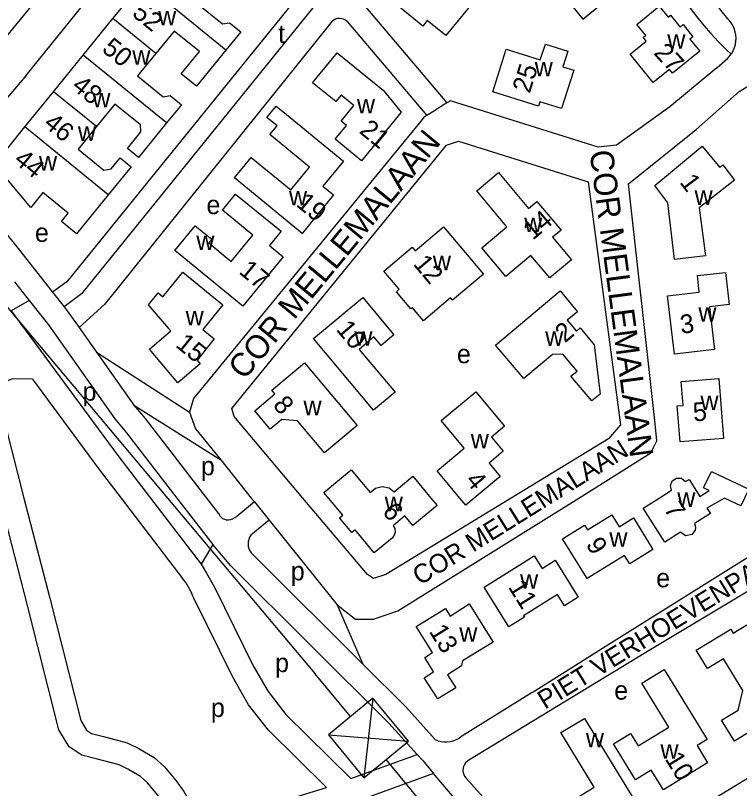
# Model space of a CAD drawing. Extents: x 156721 to 158827, y 386657 to 388950.
# Drawn here: x 157785 to 157939.6, y 387188 to 387353.1 of the extents above; entities that cross this region are included whole.
import ezdxf

# ---------------------------------------------------------------- set-up
doc = ezdxf.new("R2010")
doc.units = 0
for name, color, linetype in [('BLT_Basislijn', 7, 'Continuous'), ('BLT_Bebouwing', 7, 'Continuous'), ('BLT_Centroide', 7, 'Continuous'), ('BLT_Hoogspanningsmast_en_leidingen', 7, 'Continuous'), ('BLT_Huisnummer', 7, 'Continuous'), ('BLT_Huisnummer_ tussenligend', 7, 'Continuous'), ('BLT_Onderverdeling_panden', 7, 'Continuous'), ('BLT_Straatnaam', 7, 'Continuous'), ('BLT_Straatnaam_verkleind', 7, 'Continuous'), ('BLT_Vlakafsluiter', 7, 'Continuous')]:
    doc.layers.add(name, color=color, linetype=linetype)

msp = doc.modelspace()

# ---------------------------------------------------------------- linework, layer by layer
at = {"layer": 'BLT_Basislijn'}
for p, q in [((157833.37, 387409.86), (157777.49, 387341.87)), ((157787.21, 387340.17), (157830.31, 387393.47)), ((157856.26, 387364.32), (157799.11, 387293.63)), ((157858.97, 387355.81), (157877.15, 387334.37)), ((157855.83, 387351.79), (157872.84, 387331.72)), ((157934.75, 387341.84), (157937.08, 387343.89)), ((157787.21, 387340.17), (157780, 387331.75)), ((157877.15, 387334.37), (157875.79, 387333.52)), ((157831.24, 387269.13), (157877.04, 387325.33)), ((157877.04, 387325.33), (157879.63, 387326.2)), ((157879.63, 387326.2), (157907.29, 387317.55)), ((157907.29, 387317.55), (157914.2, 387265.67)), ((157784.81, 387296.18), (157787.94, 387292.21)), ((157799.11, 387293.63), (157795.38, 387290.85)), ((157787.94, 387292.21), (157784.1, 387290.01)), ((157798.59, 387286.39), (157802.29, 387281.15)), ((157802.29, 387281.15), (157822.19, 387268.35)), ((157802.29, 387281.15), (157810.28, 387269.81)), ((157810.28, 387269.81), (157812.71, 387267)), ((157810.28, 387269.81), (157828.83, 387258.14)), ((157831.67, 387267.4), (157831.24, 387269.13)), ((157806.19, 387266.93), (157808.74, 387263.95)), ((157812.71, 387267), (157825.77, 387250)), ((157846.39, 387250), (157831.67, 387267.4)), ((157914.2, 387265.67), (157911.61, 387262.64)), ((157808.74, 387263.95), (157819.47, 387250)), ((157911.61, 387262.64), (157890.86, 387250)), ((157828.83, 387258.14), (157835.37, 387250)), ((157786.8, 387250), (157792.35, 387228.6)), ((157807.55, 387250), (157820.68, 387232.84)), ((157813.85, 387250), (157824.65, 387235.88)), ((157819.47, 387250), (157827.12, 387240.05)), ((157825.77, 387250), (157828.26, 387246.76)), ((157836.03, 387249.18), (157832.27, 387246.05)), ((157835.37, 387250), (157836.03, 387249.18)), ((157836.03, 387249.18), (157839.16, 387245.28)), ((157860.19, 387233.68), (157846.39, 387250)), ((157890.86, 387250), (157864.08, 387233.68)), ((157828.26, 387246.76), (157828.56, 387246.4)), ((157831.28, 387245.46), (157832.27, 387246.05)), ((157839.16, 387245.28), (157836.07, 387242.71)), ((157836.07, 387242.71), (157835.25, 387242.04)), ((157836.26, 387237.36), (157835.64, 387237.99)), ((157861.49, 387232.81), (157860.19, 387233.68)), ((157864.08, 387233.68), (157861.49, 387232.81)), ((157853.71, 387227.19), (157859.17, 387214.53)), ((157895.33, 387208.5), (157880.08, 387199))]:
    msp.add_line(p, q, dxfattribs=at)
for points in [[(157937.14, 387352.34), (157935.65, 387354.2), (157934.23, 387356.11), (157932.87, 387358.07), (157931.58, 387360.07), (157930.35, 387362.12), (157929.19, 387364.2), (157928.11, 387366.32), (157927.09, 387368.48), (157926.15, 387370.67), (157925.29, 387372.89), (157924.49, 387375.13), (157923.78, 387377.41), (157923.14, 387379.7), (157922.58, 387382.02), (157922.09, 387384.35), (157921.69, 387386.7), (157921.36, 387389.06), (157921.12, 387391.43), (157920.95, 387393.81), (157920.9, 387394.78)], [(157916.55, 387386.88), (157916.86, 387384.56), (157917.24, 387382.26), (157917.71, 387379.98), (157918.25, 387377.71), (157918.87, 387375.46), (157919.56, 387373.23), (157920.33, 387371.03), (157921.18, 387368.85), (157922.1, 387366.71), (157923.09, 387364.6), (157924.16, 387362.52), (157925.29, 387360.48), (157926.5, 387358.49), (157927.77, 387356.53), (157929.11, 387354.62), (157930.51, 387352.76), (157931.98, 387350.94), (157933.51, 387349.18), (157935.09, 387347.47), (157936.74, 387345.82), (157937.82, 387344.79)], [(157853.56, 387367.35), (157796, 387296.14), (157792.91, 387293.99)], [(157852.32, 387351.51), (157804.03, 387291.34), (157798.59, 387286.39)], [(157855.83, 387351.79), (157855.48, 387352.06), (157855.08, 387352.25), (157854.66, 387352.37), (157854.23, 387352.42), (157853.79, 387352.38), (157853.37, 387352.26), (157852.97, 387352.07), (157852.62, 387351.81), (157852.32, 387351.51)], [(157937.82, 387344.79), (157937.94, 387344.96), (157938.28, 387345.56), (157938.54, 387346.2), (157938.73, 387346.86), (157938.84, 387347.54), (157938.87, 387348.23), (157938.82, 387348.92), (157938.7, 387349.59), (157938.49, 387350.25), (157938.21, 387350.88), (157937.86, 387351.47), (157937.44, 387352.02), (157937.14, 387352.34)], [(157937.08, 387343.89), (157937.54, 387344.4), (157937.82, 387344.79)], [(157934.75, 387341.84), (157924.77, 387333.51), (157913.34, 387325.33), (157909.45, 387324.9), (157877.91, 387334.85), (157877.15, 387334.37)], [(157905.28, 387250), (157920.68, 387259.62), (157921.98, 387262.21), (157921.55, 387266.54), (157915.93, 387317.12), (157930.38, 387328.71), (157939.55, 387336.83), (157941.9, 387338.25)], [(157875.79, 387333.52), (157874.45, 387332.68), (157872.84, 387331.72)], [(157872.84, 387331.72), (157872.29, 387331.39), (157871.57, 387330.51)], [(157871.57, 387330.51), (157823.03, 387271.29), (157822.19, 387268.35)], [(157766.19, 387325.11), (157773.5, 387318.21), (157785.58, 387303.28), (157792.91, 387293.99)], [(157792.91, 387293.99), (157795.38, 387290.85)], [(157787.94, 387292.21), (157792.06, 387286.98), (157806.19, 387266.93)], [(157784.1, 387290.01), (157806.89, 387259.09), (157813.85, 387250)], [(157795.38, 387290.85), (157796.07, 387289.97), (157798.59, 387286.39)], [(157788.66, 387275.4), (157784.34, 387275.49), (157783.15, 387274.99), (157782.06, 387273.8), (157781.4, 387272.38), (157781.5, 387270.44), (157786.8, 387250)], [(157788.66, 387275.4), (157802.9, 387256.09), (157807.55, 387250)], [(157822.19, 387268.35), (157823.46, 387264.8), (157828.83, 387258.14)], [(157853.71, 387227.19), (157857.6, 387224.16), (157861.49, 387224.16), (157866.67, 387225.89), (157905.28, 387250)], [(157895.33, 387208.5), (157912.28, 387219.15), (157947.06, 387240.92), (157950.97, 387244), (157952.73, 387247.1), (157953.07, 387250)], [(157768.47, 387187.18), (157801.85, 387146.23), (157803.41, 387156.65), (157805.03, 387160.26), (157806.68, 387162.82), (157808.76, 387164.91), (157814.03, 387169.87), (157818.22, 387174.36), (157819.69, 387176.49), (157819.86, 387179.8), (157816.89, 387184.43), (157815.38, 387186.54), (157813.21, 387189.15), (157811.67, 387190.57), (157809.01, 387192.11), (157807.13, 387193.05), (157802.55, 387194.23), (157799.18, 387195.12), (157796.5, 387196.9), (157794.3, 387200.5), (157787.51, 387227.35), (157782.85, 387245.33)], [(157831.28, 387245.46), (157830.9, 387245.33), (157830.49, 387245.27), (157830.08, 387245.3), (157829.69, 387245.4), (157829.32, 387245.58), (157828.99, 387245.83), (157828.72, 387246.13), (157828.56, 387246.4)], [(157839.16, 387245.28), (157853.71, 387227.19)], [(157835.25, 387242.04), (157834.99, 387241.61), (157834.81, 387241.15), (157834.7, 387240.67), (157834.67, 387240.17), (157834.72, 387239.68), (157834.85, 387239.2), (157835.05, 387238.75), (157835.33, 387238.33), (157835.64, 387237.99)], [(157870.77, 387195.25), (157864.73, 387201.94), (157831, 387235.54), (157827.12, 387240.05)], [(157972.45, 387209.08), (157957.27, 387239.59), (157919.61, 387217.02), (157881.79, 387194.01), (157881.43, 387193.77), (157881.11, 387193.46), (157880.86, 387193.1), (157880.68, 387192.7), (157880.57, 387192.28), (157880.54, 387191.84), (157880.59, 387191.4), (157880.72, 387190.98), (157880.92, 387190.6), (157881.17, 387190.28), (157889.75, 387180.7), (157901.39, 387167.48)], [(157836.26, 387237.36), (157859.17, 387214.53)], [(157824.65, 387235.88), (157825.83, 387233.96), (157826.94, 387231.99), (157827.55, 387230.83), (157835.78, 387214.2), (157838.93, 387208.66), (157842.77, 387203.78), (157856.64, 387190.1), (157870.77, 387195.25)], [(157851.45, 387188.19), (157839.03, 387200.44), (157834.77, 387205.86), (157831.37, 387211.86), (157823.07, 387228.61), (157822.95, 387228.93), (157822.49, 387229.97), (157821.95, 387230.97), (157821.35, 387231.93), (157820.68, 387232.84)], [(157792.35, 387228.6), (157798.96, 387202.47), (157800.19, 387200.45), (157801.26, 387199.74), (157803.81, 387199.07), (157808.89, 387197.76), (157811.38, 387196.51), (157814.65, 387194.62), (157816.84, 387192.61), (157819.35, 387189.6), (157820.96, 387187.34), (157823.44, 387182.92), (157824.38, 387180.27), (157825.2, 387180.16), (157851.45, 387188.19)], [(157859.17, 387214.53), (157868.35, 387205.39), (157874.66, 387198.41)], [(157908.74, 387166.36), (157908.72, 387166.58), (157908.71, 387167.29), (157908.79, 387168), (157908.94, 387168.7), (157909.17, 387169.37), (157909.47, 387170.02), (157909.84, 387170.62), (157910.28, 387171.18), (157910.78, 387171.69), (157911.33, 387172.14), (157911.93, 387172.53), (157912.57, 387172.84), (157913.24, 387173.08), (157972.45, 387209.08)], [(157874.66, 387198.41), (157875.25, 387198.17), (157875.88, 387198.01), (157876.52, 387197.92), (157877.16, 387197.91), (157877.8, 387197.99), (157878.43, 387198.14), (157879.03, 387198.37), (157879.6, 387198.67), (157880.08, 387199)], [(157870.77, 387195.25), (157871.97, 387193.92), (157874.28, 387191.2)], [(157874.28, 387191.2), (157852.76, 387183.36), (157842.65, 387180.27), (157843.25, 387178.73), (157844.12, 387177.63), (157844.91, 387176.93), (157846.07, 387176.64), (157849.06, 387176.2), (157854.65, 387175.4), (157857.85, 387174.55), (157860.34, 387173.66), (157862.74, 387172.29), (157865.22, 387170.8), (157873.66, 387164.35), (157874.4, 387164.04), (157882.6, 387161.04), (157885.58, 387159.46), (157888.24, 387157.47), (157896.47, 387151.21), (157898.71, 387150.09), (157904.63, 387147.41), (157908.23, 387150.14)], [(157908.23, 387150.14), (157904.52, 387155.31), (157899.76, 387161.76), (157885.97, 387177.43), (157874.28, 387191.2)]]:
    msp.add_lwpolyline(points, dxfattribs=at)
at = {"layer": 'BLT_Bebouwing'}
for p, q in [((157805.8, 387352.39), (157812.12, 387360.16)), ((157799.46, 387344.59), (157805.8, 387352.39)), ((157793.11, 387336.78), (157799.46, 387344.59)), ((157787, 387329.26), (157793.11, 387336.78))]:
    msp.add_line(p, q, dxfattribs=at)
for points in [[(157870.19, 387370.11), (157873.71, 387367.24), (157872.23, 387365.43), (157883.19, 387356.49), (157876.89, 387348.75), (157872.95, 387351.97), (157871.96, 387350.8), (157866.48, 387355.28), (157867.46, 387356.48), (157862.43, 387360.59)], [(157911.19, 387361.33), (157903.77, 387355.24), (157906.19, 387352.28), (157913.61, 387358.38)], [(157889.79, 387345.89), (157897.07, 387343.61), (157898.18, 387346.92), (157902.95, 387345.43), (157901.91, 387342.08), (157904.21, 387341.37), (157901.62, 387333.17), (157896.97, 387334.62), (157896.67, 387333.66), (157886.91, 387336.73)], [(157876.42, 387307.92), (157884.94, 387297.83), (157878.31, 387292.26), (157877.91, 387292.75), (157872.1, 387287.87), (157869.76, 387290.64), (157869.45, 387290.38), (157866.35, 387294.06), (157866.96, 387294.58), (157863.66, 387298.48), (157869.73, 387303.58), (157870.38, 387302.82)], [(157836.11, 387268.65), (157840.41, 387272.27), (157839.77, 387273.02), (157846.7, 387278.9), (157857.98, 387265.48), (157851.02, 387259.64), (157845.24, 387266.49), (157841.86, 387266.8), (157839.38, 387264.74)]]:
    msp.add_lwpolyline(points, close=True, dxfattribs=at)
for points in [[(157827.61, 387360.48), (157823.72, 387355.7), (157829.2, 387351.25), (157830.72, 387351.5), (157833.1, 387349.57), (157829.94, 387345.68)], [(157924.86, 387353.13), (157926.93, 387350.59), (157927.56, 387351.1), (157929.65, 387348.52), (157929.03, 387348.02), (157931.12, 387345.45), (157925.3, 387340.73), (157924.64, 387341.54), (157921.16, 387338.72), (157916.24, 387344.77), (157919.71, 387347.58), (157919.04, 387348.4), (157919.6, 387348.81), (157917.71, 387351.11), (157922.47, 387355.01), (157924.35, 387352.71), (157924.86, 387353.13)], [(157829.94, 387345.68), (157823.64, 387337.93), (157820.4, 387340.56), (157824.27, 387345.33), (157818.87, 387349.72), (157814.97, 387344.92)], [(157814.97, 387344.92), (157811.07, 387340.13), (157816.55, 387335.68), (157818.05, 387335.93), (157820.44, 387333.99), (157817.28, 387330.11)], [(157853.7, 387345.06), (157863.5, 387337.11), (157867.39, 387332.42), (157858.89, 387322), (157853.25, 387326.63), (157855.67, 387329.58), (157854.55, 387330.5), (157857.26, 387333.8), (157854.52, 387336.04), (157853.38, 387334.65), (157848.45, 387338.69), (157853.7, 387345.06)], [(157817.28, 387330.11), (157811.3, 387322.74), (157808.9, 387324.68), (157811.8, 387328.24), (157811.67, 387329.7), (157806.2, 387334.14), (157802.29, 387329.32)], [(157842.85, 387331.89), (157855.04, 387321.92), (157850.64, 387316.59), (157852.95, 387314.72), (157846.25, 387306.49), (157831.76, 387318.36), (157835.35, 387322.74), (157843.77, 387315.85), (157847.78, 387320.69), (157839.34, 387327.61), (157840.88, 387329.49), (157838.69, 387331.27), (157840.65, 387333.67), (157842.85, 387331.89)], [(157804.83, 387314.78), (157798.04, 387306.43), (157794.8, 387309.06), (157796.26, 387310.86), (157790.85, 387315.25), (157788.28, 387312.07), (157780.5, 387321.26), (157787, 387329.26)], [(157802.29, 387329.32), (157798.37, 387324.51), (157803.86, 387320.05), (157805.45, 387320.28), (157807.36, 387322.63), (157809.68, 387320.74), (157804.83, 387314.78)], [(157931.66, 387325.15), (157935.39, 387320.61), (157936.05, 387321.15), (157938.52, 387317.89), (157930.97, 387312.01), (157932.33, 387301.72), (157925.74, 387300.92), (157924.31, 387313.03), (157921.5, 387316.77), (157931.66, 387325.15)], [(157888.16, 387319.49), (157894.57, 387311.84), (157896.35, 387313.34), (157901.51, 387307.2), (157899.71, 387305.69), (157903.74, 387300.88), (157899.12, 387297.01), (157895.08, 387301.82), (157889.7, 387297.31), (157884.58, 387303.42), (157889.96, 387307.94), (157883.53, 387315.61), (157888.16, 387319.49)], [(157832.02, 387314.92), (157841.74, 387306.96), (157839.25, 387303.92), (157842.17, 387301.53), (157833.56, 387291.01), (157819.07, 387302.87), (157823.4, 387308.16), (157826.94, 387305.26), (157826.29, 387304.47), (157831.09, 387300.54), (157835.68, 387306.16), (157829.19, 387311.47), (157832.02, 387314.92)], [(157820.75, 387298.25), (157829.28, 387291.28), (157824.98, 387286), (157827.46, 387283.99), (157823.8, 387279.46), (157824.47, 387278.69), (157819.69, 387274.6), (157813.62, 387281.78), (157818.18, 387285.7), (157813.39, 387291.28), (157815.46, 387293.81), (157816.47, 387292.99), (157820.75, 387298.25)], [(157930.62, 387297.49), (157936.6, 387298.2), (157937.41, 387291.35), (157933.17, 387290.84), (157934.25, 387281.74), (157925.71, 387280.73), (157924.23, 387293.19), (157931.03, 387294), (157930.62, 387297.49)], [(157901.3, 387294.26), (157905.03, 387289.8), (157902.84, 387287.96), (157904.78, 387285.66), (157905.56, 387286.32), (157908.56, 387282.74), (157909.88, 387272.2), (157908.06, 387270.73), (157903.61, 387276), (157904.95, 387277.13), (157901.91, 387280.73), (157899.67, 387280.67), (157893.54, 387275.5), (157887.52, 387282.64), (157901.3, 387294.26)], [(157848.67, 387284.05), (157859.15, 387292.85), (157865.81, 387284.85)], [(157861.48, 387268.74), (157848.67, 387284.05)], [(157865.81, 387284.85), (157863.12, 387282.59), (157861.56, 387284.44), (157858.37, 387281.75), (157866.07, 387272.58), (157861.48, 387268.74)], [(157927.18, 387274.86), (157935.2, 387275.5), (157936.21, 387262.74), (157926.92, 387262), (157926.31, 387269.68), (157927.58, 387269.78), (157927.18, 387274.86)], [(157879.9, 387250), (157875.03, 387255.82), (157880.84, 387260.68), (157875.93, 387266.55), (157883.28, 387272.7), (157889.45, 387265.33), (157886.65, 387262.99), (157889.17, 387259.98), (157886.15, 387257.45), (157888.52, 387254.63), (157882.98, 387250)], [(157854.92, 387246.33), (157850.86, 387251.21), (157856.71, 387256.06), (157860.77, 387251.17), (157861.9, 387252.11), (157863.28, 387252.47), (157864.78, 387252.16), (157865.87, 387251.33), (157869.85, 387254.64), (157873.71, 387250)], [(157922.46, 387250), (157925.12, 387251.67), (157924.87, 387252.7), (157925.26, 387253.71), (157926.17, 387254.28), (157927.25, 387254.21), (157928.09, 387253.54), (157928.84, 387253.97), (157931.11, 387250.32), (157933.1, 387251.61), (157931.93, 387252.16), (157933.61, 387255.68), (157941.6, 387251.9), (157940.7, 387250)], [(157873.71, 387250), (157875.02, 387248.43), (157869.86, 387244.12), (157868.15, 387246.19), (157865.63, 387244.1), (157865.98, 387243.49), (157866.08, 387242.73), (157865.89, 387242.04), (157865.42, 387241.45), (157861.6, 387238.29), (157857.51, 387243.22), (157856.8, 387242.64), (157854.22, 387245.74), (157854.92, 387246.33)], [(157882.98, 387250), (157881.17, 387248.48), (157879.9, 387250)], [(157936.43, 387250), (157932.67, 387247.86), (157933.4, 387246.69), (157930.01, 387244.55), (157930.25, 387243.8), (157930.15, 387243.14), (157929.4, 387242.21), (157928.09, 387241.93), (157927.03, 387242.71), (157923.64, 387240.6), (157919.07, 387247.87), (157922.46, 387250)], [(157940.7, 387250), (157939.91, 387248.35), (157936.43, 387250)], [(157912.36, 387246.41), (157913.93, 387243.86), (157917, 387245.75), (157921.14, 387239.03), (157916.16, 387235.96), (157915.06, 387237.75), (157907.06, 387232.81), (157901.84, 387241.28), (157906.54, 387244.18), (157907.15, 387243.2), (157912.36, 387246.41)], [(157885.11, 387230.99), (157895.78, 387237.66), (157897.47, 387234.97), (157900.26, 387236.72), (157905.19, 387228.86), (157902.23, 387227.01), (157900.75, 387229.38), (157893.49, 387224.84), (157893.67, 387224.57), (157890.39, 387222.51), (157885.11, 387230.99)], [(157876.84, 387226.4), (157877.83, 387224.78), (157881.9, 387227.4), (157887.04, 387219.24), (157880.49, 387215.21), (157880.26, 387214.15), (157877.25, 387212.24), (157879.05, 387209.48), (157875.23, 387207.09), (157872.26, 387211.63), (157874.28, 387212.89), (157872.39, 387215.98), (157874.03, 387217), (157870.58, 387222.54), (157876.84, 387226.4)], [(157941.16, 387222.93), (157950.36, 387207.9), (157947.48, 387206.13), (157948.04, 387205.21), (157944.53, 387203.08), (157945.1, 387202.14), (157938.52, 387198.11), (157935.8, 387202.55), (157939.32, 387204.7), (157940.34, 387208.91), (157936.19, 387215.69), (157932.79, 387213.6), (157930.39, 387217.53), (157937.74, 387222.01), (157938.26, 387221.16), (157941.16, 387222.93)], [(157923.56, 387213.37), (157932.68, 387198.43), (157930.54, 387197.13), (157932.79, 387193.45), (157923.35, 387187.68), (157920.77, 387191.91), (157917.38, 387189.84), (157912.7, 387197.51), (157916.34, 387199.73), (157917.96, 387197.06), (157924.52, 387201.06), (157918.79, 387210.45), (157923.56, 387213.37)], [(157906.51, 387202.95), (157916.9, 387185.9), (157914.77, 387184.61), (157916.32, 387182.06), (157907.11, 387176.43), (157905.55, 387178.97), (157902, 387176.84), (157896.73, 387183.14), (157901.59, 387186.09), (157902.53, 387184.56), (157908.56, 387188.26), (157901.48, 387199.9), (157906.51, 387202.95)]]:
    msp.add_lwpolyline(points, dxfattribs=at)
at = {"layer": 'BLT_Hoogspanningsmast_en_leidingen'}
for p, q in [((157729.65, 387354.48), (157817.48, 387250)), ((157817.48, 387250), (157848.96, 387212.55)), ((157856.57, 387203.35), (157848.96, 387212.55)), ((157861.31, 387207.27), (157851.82, 387199.42)), ((157861.31, 387207.27), (157859.42, 387190.22)), ((157868.92, 387198.07), (157861.31, 387207.27)), ((157851.82, 387199.42), (157868.92, 387198.07)), ((157851.82, 387199.42), (157859.42, 387190.22)), ((157859.42, 387190.22), (157868.92, 387198.07)), ((157871.77, 387184.94), (157864.17, 387194.14))]:
    msp.add_line(p, q, dxfattribs=at)
at = {"layer": 'BLT_Onderverdeling_panden'}
for p, q in [((157829.94, 387345.68), (157812.12, 387360.16)), ((157814.97, 387344.92), (157805.8, 387352.39)), ((157817.28, 387330.11), (157799.46, 387344.59)), ((157802.29, 387329.32), (157793.11, 387336.78)), ((157804.83, 387314.78), (157787, 387329.26))]:
    msp.add_line(p, q, dxfattribs=at)
at = {"layer": 'BLT_Vlakafsluiter'}
msp.add_lwpolyline([(157827.12, 387240.05), (157824.65, 387235.88)], dxfattribs=at)

# ---------------------------------------------------------------- texts
at = {"layer": 'BLT_Centroide'}
for s, p in [('w', (157815.48, 387350.97)), ('t', (157841.1, 387347.15)), ('w', (157924.2, 387345.94)), ('w', (157809.95, 387342.53)), ('w', (157895.88, 387340.06)), ('w', (157801.43, 387333.44)), ('w', (157857.92, 387332.14)), ('w', (157798.34, 387326.28)), ('w', (157790.03, 387319.94)), ('w', (157843.41, 387312.48)), ('w', (157930.02, 387312.61)), ('e', (157825.78, 387310.63)), ('w', (157893.64, 387306.8)), ('e', (157789.16, 387304.7)), ('w', (157823.63, 387302.97)), ('w', (157874.14, 387298.66)), ('w', (157821.34, 387286.89)), ('w', (157930.83, 387287.66)), ('w', (157857.38, 387282.53)), ('w', (157898.12, 387282.5)), ('e', (157879.27, 387278.79)), ('p', (157799.34, 387270.78)), ('w', (157931.27, 387268.77)), ('w', (157846.51, 387267.69)), ('w', (157882.23, 387260.61)), ('p', (157824.61, 387254.86)), ('w', (157926.33, 387248.12)), ('w', (157863.86, 387247.19)), ('w', (157911.83, 387239.59)), ('p', (157843.8, 387232.42)), ('e', (157921.81, 387230.94)), ('w', (157892.76, 387230.62)), ('w', (157879.78, 387219.31)), ('p', (157840.44, 387212.83)), ('e', (157912.86, 387206.95)), ('p', (157826.74, 387203.24)), ('w', (157906.81, 387196.78)), ('w', (157922.73, 387194.33))]:
    msp.add_text(s, height=4, dxfattribs=at).set_placement(p)
at = {"layer": 'BLT_Huisnummer'}
for s, rotation, p in [('52', 320.9074, (157809.69, 387353.14)), ('27', 312.4144, (157921.11, 387344.94)), ('25', 72.609, (157894.82, 387336.26)), ('48', 320.9074, (157796.8, 387337.55)), ('21', 320.6388, (157858.22, 387328.12)), ('44', 320.9074, (157784.43, 387321.78)), ('1', 306.8601, (157926.71, 387317.42)), ('19', 320.6845, (157844.72, 387312.51)), ('14', 40.0086, (157895.47, 387304.94)), ('12', 310.1408, (157869.76, 387299.93)), ('17', 320.7003, (157832.52, 387298.11)), ('3', 6.7737, (157927.15, 387285.07)), ('10', 310.0398, (157853.32, 387285.95)), ('2', 40.1073, (157902.33, 387283)), ('15', 320.7992, (157818.99, 387282.45)), ('8', 309.9049, (157839.81, 387269.78)), ('5', 4.534, (157929.82, 387266.35)), ('4', 309.9138, (157880.93, 387253.67)), ('6', 309.742, (157863.16, 387247.01)), ('7', 302.1332, (157923.35, 387247.68)), ('9', 301.6622, (157906.7, 387240.09)), ('11', 302.0416, (157890.11, 387231)), ('13', 301.9272, (157873.21, 387221.54)), ('10', 301.3988, (157923.59, 387194.3))]:
    msp.add_text(s, height=4, rotation=rotation, dxfattribs=at).set_placement(p)
at = {"layer": 'BLT_Huisnummer_ tussenligend'}
for s, p in [('50', (157803.24, 387345.55)), ('46', (157790.78, 387329.55))]:
    msp.add_text(s, height=4, rotation=320.9074, dxfattribs=at).set_placement(p)
at = {"layer": 'BLT_Straatnaam'}
for s, height, rotation, p in [('COR MELLEMALAAN', 5, 50.3494, (157833.86, 387275.02)), ('COR MELLEMALAAN', 5, 277.5897, (157907.57, 387324.02)), ('PIET VERHOEVENPAD', 4, 31.5695, (157898.06, 387204.77))]:
    msp.add_text(s, height=height, rotation=rotation, dxfattribs=at).set_placement(p)
at = {"layer": 'BLT_Straatnaam_verkleind'}
msp.add_text('COR MELLEMALAAN', height=4, rotation=31.9798, dxfattribs=at).set_placement((157871.39, 387231.25))

doc.saveas('drawing.dxf')
